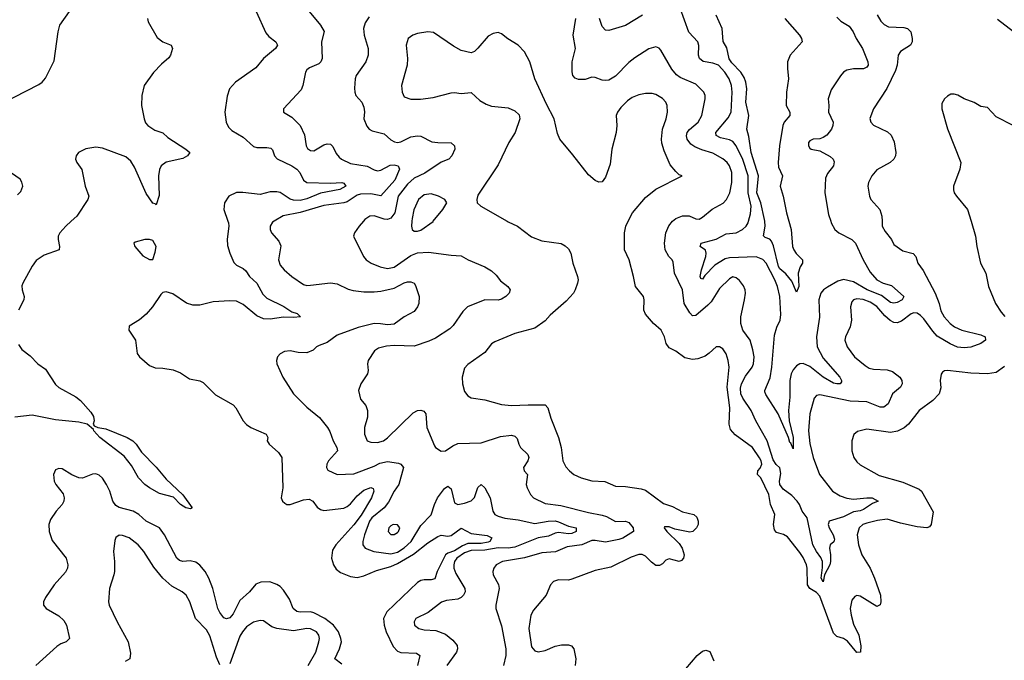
# Model space of a CAD drawing. Header units: inches. Extents: x 1473912 to 1647258, y 640388 to 773423.
# Tile 275 of 420: x 1531976 to 1537850, y 717381 to 721202. Entities that reach past the tile are written whole.
import ezdxf

# ---------------------------------------------------------------- set-up
doc = ezdxf.new("R2010")
doc.units = ezdxf.units.IN
doc.header["$MEASUREMENT"] = 0
doc.layers.add('B5731', color=7, linetype='Continuous')
doc.layers.add('B5732', color=7, linetype='Continuous')

msp = doc.modelspace()

# ---------------------------------------------------------------- linework, layer by layer
at = {"layer": 'B5731', "color": 5}
for points, elevation in [([(1532283.7, 720000), (1532251, 719970), (1532216.3, 719930), (1532206.4, 719910), (1532205, 719890), (1532213, 719850), (1532211.1, 719828.9), (1532121.7, 719798.3), (1532075.3, 719764.7), (1532050, 719732.7), (1531994.6, 719630), (1531990, 719614), (1531990.4, 719590), (1532003.7, 719550), (1532001.7, 719530), (1531969.4, 719470)], 680), ([(1533218.8, 720000), (1533222.2, 719990), (1533224.5, 719970), (1533213.1, 719893.1), (1533215.6, 719855.6), (1533229.3, 719809.3), (1533254.5, 719754.5), (1533270, 719738.7), (1533310, 719717.7), (1533324.7, 719704.7), (1533348, 719670), (1533391, 719630), (1533425.7, 719565.7), (1533450, 719540.8), (1533552.1, 719492.1), (1533599.4, 719459.4), (1533631, 719450), (1533651, 719430), (1533610, 719425), (1533550, 719427.2), (1533470, 719415.3), (1533430, 719417.1), (1533390, 719436.5), (1533310, 719502.6), (1533270, 719522.4), (1533230, 719525.8), (1533130, 719519.8), (1533050, 719498.5), (1533010, 719499.4), (1532970.6, 719510.6), (1532890, 719567.6), (1532850, 719579.3), (1532830, 719575.3), (1532817.5, 719562.5), (1532768.4, 719490), (1532730, 719445.6), (1532690, 719411.6), (1532630, 719373.2), (1532627.3, 719350), (1532667, 719290), (1532676.5, 719210), (1532691.8, 719190), (1532750, 719139.5), (1532784.6, 719124.6), (1532830, 719124), (1532892.7, 719112.7), (1532935.6, 719095.6), (1532990, 719060.3), (1533050, 719047), (1533070, 719037.6), (1533144, 718964), (1533250, 718904.9), (1533266.2, 718886.2), (1533309.1, 718809.1), (1533330, 718788.2), (1533354.8, 718770), (1533446, 718730), (1533457.3, 718710), (1533453, 718690), (1533464.9, 718670), (1533520.5, 718620.5), (1533539.6, 718590), (1533546.3, 718410), (1533537, 718350), (1533543.1, 718330), (1533557.1, 718317.1), (1533570.2, 718310.2), (1533590, 718309.4), (1533670, 718337.7), (1533702.3, 718342.3), (1533725.5, 718330), (1533750, 718294), (1533770, 718279.3), (1533790, 718275), (1533909, 718289), (1533930, 718297.7), (1533950, 718313.8), (1533990, 718361), (1534030, 718396.2), (1534070, 718411), (1534085.1, 718405.1), (1534087.9, 718390), (1534074.5, 718350), (1534013.5, 718246.5), (1533970, 718188.1), (1533861.5, 718070), (1533842.6, 718037.4), (1533837.2, 717990), (1533847.2, 717950), (1533864.2, 717924.2), (1533890, 717903.7), (1533950, 717880.8), (1533990, 717875.5), (1534030, 717884.1), (1534104, 717916), (1534190, 717940.2), (1534230, 717957.2), (1534325.9, 718014.1), (1534410, 718081), (1534470, 718119.8), (1534490, 718126.3), (1534530, 718121), (1534550, 718124.4), (1534610, 718169.1), (1534670, 718138), (1534764.6, 718124.6), (1534792, 718112), (1534780.8, 718090), (1534770, 718085.4), (1534730, 718078.1), (1534650, 718077.4), (1534616.8, 718063.2), (1534570, 718033.8), (1534530, 718020.1), (1534515.6, 718010), (1534465.8, 717910), (1534452.5, 717867.5), (1534430, 717860.6), (1534390, 717861.1), (1534370, 717856.2), (1534350, 717844.5), (1534166.6, 717670), (1534147.4, 717630), (1534150.1, 717590), (1534163, 717550), (1534203.2, 717463.2), (1534230, 717435.5), (1534250, 717428.2), (1534343.2, 717423.2), (1534362.6, 717410), (1534350.1, 717350)], 720), ([(1533493.4, 720000), (1533485.1, 719994.9), (1533470.4, 719970), (1533470.4, 719950), (1533478.7, 719930), (1533521.4, 719881.4), (1533533.3, 719853.3), (1533520.7, 719770), (1533530, 719738.4), (1533554, 719710), (1533599.6, 719670), (1533670, 719623.1), (1533690, 719617.4), (1533710, 719618), (1533830, 719633.1), (1533870, 719625.7), (1533934.9, 719594.9), (1533966.4, 719586.4), (1534030, 719578.5), (1534090, 719578.8), (1534130, 719583.2), (1534210, 719601.3), (1534270, 719632.2), (1534290, 719638.3), (1534310, 719637.6), (1534330.3, 719630.3), (1534336.7, 719616.7), (1534359.3, 719550), (1534356.5, 719510), (1534350.2, 719489.8), (1534330, 719462), (1534270.2, 719429.8), (1534210, 719386.6), (1534170, 719381), (1534128.8, 719388.8), (1534090, 719389.3), (1533994.5, 719365.5), (1533870, 719320.3), (1533810, 719277.3), (1533761.7, 719258.3), (1533746, 719250), (1533726, 719230), (1533690, 719215.6), (1533637.1, 719217.1), (1533590, 719227.3), (1533556.7, 719223.3), (1533530.4, 719209.6), (1533514, 719190), (1533507.3, 719170), (1533510.6, 719150), (1533546.4, 719070), (1533609.3, 718969.3), (1533690, 718890.3), (1533763.7, 718830), (1533812, 718770), (1533825.4, 718745.4), (1533847, 718690), (1533868.5, 718650), (1533872.7, 718630), (1533817.6, 718570), (1533808.4, 718550), (1533805.5, 718530), (1533814.9, 718514.9), (1533870, 718488.5), (1533970, 718494), (1534090, 718538.1), (1534124, 718556), (1534170, 718565.7), (1534236.4, 718556.4), (1534250.2, 718550), (1534265.4, 718530), (1534237.6, 718430), (1534210, 718389.8), (1534176.8, 718323.2), (1534149.5, 718290), (1534076.4, 718230), (1534062.7, 718210), (1534032.9, 718130), (1534023.2, 718090), (1534023.1, 718070), (1534038, 718050), (1534089.6, 718029.6), (1534190, 718016.6), (1534230, 718026.2), (1534270, 718051.5), (1534311.7, 718090), (1534370, 718184.5), (1534430, 718249.1), (1534449.9, 718310.1), (1534469.2, 718350.8), (1534510, 718405.8), (1534530, 718419), (1534550, 718403.8), (1534570, 718319.3), (1534590, 718310.2), (1534630, 718317.6), (1534670, 718332.2), (1534688.6, 718351.4), (1534710, 718412.4), (1534730, 718430.4), (1534750, 718410.5), (1534783.7, 718350), (1534798.4, 718270), (1534810.6, 718250.6), (1534830, 718239.8), (1534870, 718228.4), (1534950, 718219.5), (1535050, 718196.6), (1535129.5, 718210.5), (1535170, 718211.9), (1535190, 718207.5), (1535250, 718180.1), (1535296.4, 718170), (1535295.9, 718150), (1535270, 718136.8), (1535250, 718135.2), (1535190, 718143), (1535170, 718139.2), (1535130, 718120.6), (1535070, 718110.8), (1534930, 718054.9), (1534890, 718050.2), (1534830, 718051.6), (1534750, 718037.9), (1534670, 718036.1), (1534630, 718022.3), (1534584.8, 717990), (1534569.6, 717970), (1534565.1, 717950), (1534565.8, 717930), (1534577.9, 717897.9), (1534631, 717810), (1534633.4, 717790), (1534624, 717770), (1534610, 717755.4), (1534590, 717744.7), (1534522.5, 717737.5), (1534492.2, 717727.8), (1534413.5, 717666.5), (1534339.5, 717630), (1534328.8, 717610), (1534332.2, 717590), (1534356.3, 717570), (1534390, 717561.5), (1534459.2, 717559.2), (1534516.3, 717536.3), (1534560.7, 717500.7), (1534586.5, 717470), (1534588.2, 717450), (1534582.3, 717430), (1534523.6, 717350)], 740), ([(1534027, 720000), (1534000.4, 719970), (1533972.7, 719930), (1533968.4, 719910), (1534027, 719790), (1534042.4, 719770), (1534073.4, 719750), (1534126.9, 719726.9), (1534170, 719718.7), (1534210, 719725.4), (1534310, 719795.7), (1534350, 719810.6), (1534414.7, 719814.7), (1534550, 719796.5), (1534610, 719794.4), (1534650.6, 719770), (1534750, 719727.9), (1534790, 719704), (1534817.6, 719677.6), (1534843.5, 719643.5), (1534887.7, 719610), (1534902, 719590), (1534896.3, 719570), (1534876.3, 719550), (1534850, 719535.8), (1534830, 719529.8), (1534750, 719531.6), (1534648.2, 719490), (1534618.9, 719461.1), (1534561.3, 719378.7), (1534541.4, 719358.6), (1534456.9, 719303.1), (1534416.4, 719283.6), (1534330, 719255.4), (1534210, 719258.5), (1534165, 719255), (1534117.3, 719242.7), (1534093, 719227), (1534055.3, 719170), (1534050.3, 719150), (1534054, 719110), (1534050.3, 719090), (1534010.4, 719030), (1533997.6, 718990), (1534010, 718938.8), (1534041.4, 718901.4), (1534051.8, 718871.8), (1534051.5, 718831.5), (1534033.8, 718770), (1534032.4, 718730), (1534050, 718690.4), (1534070, 718682.7), (1534110, 718680.6), (1534145.6, 718690), (1534170, 718707.7), (1534322.5, 718857.5), (1534350, 718871.5), (1534370, 718873.1), (1534387.7, 718867.7), (1534399.7, 718850), (1534405.5, 718770), (1534450, 718660.5), (1534456.5, 718650), (1534490, 718629), (1534516.4, 718630), (1534559.6, 718660.4), (1534590, 718673.2), (1534730, 718678.5), (1534845.1, 718714.9), (1534910, 718723.2), (1534930, 718718.3), (1534943.5, 718703.5), (1534953.2, 718670), (1534964.4, 718650), (1535007.9, 718607.9), (1535012.7, 718590), (1535007.4, 718570), (1534981.6, 718530), (1534985.5, 718510), (1535005.5, 718490), (1534998, 718430), (1535004.2, 718410), (1535023.1, 718370), (1535041.6, 718350), (1535110, 718315.9), (1535203.3, 718303.3), (1535370, 718261.8), (1535450, 718246.8), (1535477.6, 718237.6), (1535530, 718209.4), (1535590, 718211.6), (1535610, 718203.6), (1535635, 718170), (1535637.6, 718150), (1535574.3, 718110), (1535550, 718100.8), (1535470, 718084.8), (1535410, 718096.1), (1535390, 718094.5), (1535329.7, 718070.3), (1535242.2, 718057.8), (1535172.8, 718027.2), (1535090, 718021), (1534988.4, 717991.6), (1534855.5, 717970), (1534819.5, 717950), (1534803.7, 717930), (1534798, 717910), (1534800.3, 717890), (1534832.2, 717832.2), (1534836.9, 717810), (1534816.5, 717710), (1534816.9, 717690), (1534850, 717586.8), (1534876.5, 717450), (1534875.2, 717410), (1534862, 717350)], 760), ([(1534315.8, 720000), (1534313.6, 719970), (1534317.6, 719950), (1534330, 719940.3), (1534350, 719939.7), (1534370, 719946.4), (1534441.8, 719998.2), (1534443.3, 720000)], 780), ([(1534883.9, 720000), (1534890, 719996.5), (1534944.9, 719970), (1535030, 719907.4), (1535090, 719882.6), (1535206.4, 719866.4), (1535230, 719854), (1535250, 719834.8), (1535263.7, 719810), (1535274.9, 719750), (1535304, 719670), (1535306.8, 719650), (1535302.8, 719630), (1535290.7, 719590), (1535279.1, 719570), (1535236.1, 719523.9), (1535140.2, 719439.8), (1535110, 719406.3), (1535050, 719362.4), (1534930, 719329.8), (1534810, 719280.5), (1534791.6, 719268.4), (1534750, 719217.6), (1534650, 719146), (1534630, 719122.9), (1534615.4, 719070), (1534617.5, 719030), (1534630, 718984.9), (1534650, 718959.3), (1534670, 718947), (1534750, 718934.9), (1534850, 718907.1), (1534910, 718901.1), (1535010, 718905.5), (1535110, 718903.7), (1535127, 718887), (1535145.4, 718825.4), (1535191.2, 718710), (1535206.4, 718650), (1535216.9, 718570), (1535234.4, 718534.4), (1535255.3, 718510), (1535282, 718490), (1535324.9, 718470), (1535390, 718451.3), (1535467.6, 718447.6), (1535530, 718419.1), (1535590, 718417.4), (1535684.4, 718404.4), (1535710, 718396.5), (1535816.7, 718316.7), (1535870, 718298), (1535930, 718266.2), (1535997.3, 718250), (1536014.8, 718234.8), (1536024.2, 718210), (1536023.6, 718190), (1536014.3, 718170), (1535992, 718150), (1535974.6, 718145.4), (1535883.3, 718163.3), (1535850, 718176.2), (1535823.1, 718176.9), (1535820.4, 718170), (1535836.9, 718150), (1535910, 718076.5), (1535928.4, 718050), (1535939.3, 718010), (1535936.5, 717990), (1535924.3, 717975.7), (1535910, 717970.8), (1535850, 717985.3), (1535830, 717977.3), (1535810, 717956.4), (1535792.8, 717947.2), (1535770, 717947), (1535745.4, 717965.4), (1535710, 718002.6), (1535690, 718012.4), (1535670, 718012.4), (1535623.6, 717996.4), (1535503.1, 717936.9), (1535410, 717916), (1535270, 717863.8), (1535250, 717858.8), (1535190, 717859.8), (1535160.4, 717850), (1535143.1, 717830), (1535117.4, 717770), (1535040.4, 717679.6), (1535024.4, 717650), (1535013.2, 717570), (1535030, 717460.5), (1535050, 717438), (1535070, 717431.6), (1535110, 717439.6), (1535170, 717464.6), (1535207.5, 717472.5), (1535250, 717473.4), (1535267.1, 717467.1), (1535281.6, 717450), (1535294.4, 717390), (1535290.4, 717350)], 780), ([(1537850, 719133), (1537801.5, 719098.5), (1537750, 719088.8), (1537650, 719093.1), (1537510.6, 719109.4), (1537493.4, 719106.6), (1537481.1, 719098.9), (1537473.4, 719086.6), (1537467.7, 719050), (1537470, 719006), (1537460.5, 718970), (1537423.8, 718930), (1537342, 718870), (1537278, 718790), (1537251.7, 718768.3), (1537212.2, 718747.8), (1537170, 718739.5), (1537030, 718759.2), (1536974.4, 718745.6), (1536951.7, 718728.3), (1536939.5, 718690), (1536940.3, 718630), (1536951.4, 718591.4), (1536970, 718563.8), (1536990, 718546.4), (1537102.7, 718482.7), (1537244.1, 718444.1), (1537341.8, 718401.8), (1537355.2, 718390), (1537425.5, 718265.5), (1537414.3, 718190), (1537402.7, 718177.3), (1537388.3, 718171.7), (1537330, 718176.6), (1537230, 718198.6), (1537150, 718222), (1537093.9, 718213.9), (1537030, 718198.1), (1537006.7, 718190), (1536983, 718170), (1536971, 718130), (1536979.4, 718070), (1536999.2, 718010), (1537049, 717930), (1537076.1, 717870), (1537110.2, 717770), (1537113.8, 717730), (1537108.3, 717711.7), (1537090, 717702), (1536990, 717763), (1536970, 717767), (1536958.4, 717761.6), (1536940.3, 717739.7), (1536930.3, 717690), (1536936.8, 717650), (1536950, 717597.1), (1536981, 717530), (1536993.2, 717466.8), (1536991.5, 717428.5), (1536970, 717426.6), (1536914.5, 717494.5), (1536890, 717509.9), (1536850, 717523), (1536830, 717542.4), (1536750, 717763.7), (1536730, 717785.4), (1536689.5, 717809.5), (1536675.8, 717830), (1536673.9, 717930), (1536669.9, 717950), (1536650, 717993.1), (1536630, 718024.5), (1536556.5, 718116.5), (1536531.6, 718131.6), (1536490, 718144), (1536479.1, 718159.1), (1536473.8, 718190), (1536481.4, 718250), (1536455.4, 718310), (1536445.8, 718370), (1536396.5, 718470), (1536377.7, 718490), (1536378.8, 718510), (1536393.2, 718526.8), (1536403.9, 718550), (1536399.9, 718570), (1536390, 718588.1), (1536347, 718650), (1536244.7, 718724.7), (1536217.1, 718757.1), (1536209, 718790), (1536213.2, 718886.8), (1536196, 719010), (1536207.8, 719130), (1536202.9, 719170), (1536190, 719209.6), (1536170, 719238), (1536150, 719251.3), (1536130, 719251.6), (1536090, 719212), (1536064.4, 719195.6), (1536021.3, 719178.7), (1535990, 719174.8), (1535944.4, 719184.4), (1535890, 719224.7), (1535850, 719245.6), (1535833, 719270), (1535823.5, 719310), (1535802.6, 719350), (1535756.9, 719390), (1535710, 719444.5), (1535699.1, 719470), (1535700.5, 719530), (1535696.9, 719550), (1535649.8, 719610), (1535638.5, 719670), (1535611.1, 719770), (1535584, 719830), (1535584.2, 719930), (1535591.1, 719970), (1535606.3, 720000)], 780), ([(1537120.2, 720000), (1537121.5, 719970), (1537138.6, 719938.6), (1537177, 719890), (1537190, 719862), (1537244.1, 719824.1), (1537306.8, 719806.8), (1537321.1, 719790), (1537333.4, 719750), (1537365.1, 719705.1), (1537436.9, 719570), (1537460.2, 719510), (1537470, 719466), (1537490.2, 719430), (1537525.8, 719390), (1537552.6, 719370), (1537597.1, 719350), (1537710, 719322.8), (1537734.6, 719310), (1537737.7, 719290), (1537710.3, 719270), (1537650, 719249.1), (1537610, 719243.7), (1537570, 719249.5), (1537527.6, 719267.6), (1537450, 719315), (1537423.2, 719343.2), (1537370, 719417.3), (1537350, 719438.2), (1537330, 719451), (1537310, 719453.5), (1537293.1, 719446.9), (1537237.2, 719402.8), (1537210, 719393), (1537190, 719396.6), (1537168.3, 719408.3), (1537136.5, 719436.5), (1537090, 719491.6), (1537050, 719518), (1537008, 719532), (1536970, 719537.6), (1536950, 719531.3), (1536940.7, 719519.3), (1536931.5, 719488.5), (1536937.2, 719410), (1536934.2, 719390), (1536930, 719369.4), (1536901.5, 719310), (1536898.5, 719290), (1536911.3, 719250), (1536955.6, 719190), (1537018.7, 719138.7), (1537044.1, 719124.1), (1537070, 719117.1), (1537150, 719114.4), (1537183, 719103), (1537227.1, 719070), (1537238.8, 719050), (1537240.2, 719030), (1537230.1, 719009.9), (1537183.6, 718970), (1537156.5, 718910), (1537130, 718890.9), (1537110, 718891.6), (1537030, 718922.4), (1536930, 718926), (1536750, 718964.4), (1536730, 718961.1), (1536716.3, 718943.7), (1536688.6, 718850), (1536680.9, 718750), (1536690, 718674.8), (1536709.4, 718590), (1536747.3, 718490), (1536824.8, 718390), (1536870, 718361.5), (1536910, 718347.6), (1536950, 718341.1), (1537030, 718350.8), (1537062, 718350), (1537097.3, 718330), (1537064.2, 718315.8), (1537010, 718281.1), (1536990, 718273.2), (1536950, 718267.1), (1536890, 718237.4), (1536805.7, 718210), (1536799.6, 718190), (1536805.2, 718170), (1536829.2, 718130), (1536835.9, 718104.1), (1536832.3, 718087.7), (1536810, 718069.3), (1536806, 718050), (1536813.5, 718010), (1536813.5, 717970), (1536808.2, 717950), (1536776.2, 717890), (1536770, 717848.7), (1536757.6, 717870), (1536766.1, 717933.9), (1536764.3, 717970), (1536754.8, 717994.8), (1536729.1, 718029.1), (1536707.6, 718070), (1536674.5, 718230), (1536643.2, 718270), (1536627.4, 718310), (1536614, 718330), (1536583, 718363), (1536530, 718401.6), (1536510, 718429.8), (1536508.3, 718450), (1536515.6, 718495.6), (1536510, 718529.7), (1536488.9, 718548.9), (1536470, 718576.5), (1536435.8, 718690), (1536367.9, 718810), (1536340.2, 718870), (1536290, 718943.9), (1536278.3, 718970), (1536275.7, 719004.3), (1536281.2, 719030), (1536305.3, 719074.7), (1536346.1, 719130), (1536352.8, 719150), (1536357, 719190), (1536350, 719232.7), (1536332.7, 719290), (1536289.8, 719350), (1536277.8, 719390), (1536277.2, 719430), (1536300.3, 719530), (1536305.1, 719570), (1536304.4, 719590), (1536293.7, 719613.7), (1536270, 719646.6), (1536250, 719662.9), (1536230, 719667.6), (1536210, 719656.3), (1536150, 719598), (1536100.2, 719519.8), (1536081.8, 719498.2), (1536010, 719436.8), (1535990, 719435.3), (1535973.8, 719453.8), (1535939.8, 719510), (1535929.9, 719590), (1535881.3, 719690), (1535875.3, 719755.3), (1535869, 719769), (1535848.5, 719790), (1535826.5, 719830), (1535822.9, 719870), (1535830.6, 719930), (1535847.8, 719972.2), (1535869.8, 720000)], 760), ([(1536813.9, 720000), (1536817.1, 719990), (1536838, 719950), (1536862, 719930), (1536939.5, 719890), (1536961.1, 719870), (1537008.3, 719770), (1537050, 719695.8), (1537089.1, 719650), (1537128, 719630), (1537177.3, 719617.3), (1537250.2, 719550), (1537239.6, 719530), (1537210, 719514.6), (1537190, 719510.6), (1537170, 719515.4), (1537116.9, 719556.9), (1537030.6, 719590), (1536950, 719639.1), (1536890, 719651.7), (1536857.2, 719642.8), (1536794, 719606), (1536771.9, 719590), (1536755, 719570), (1536742.7, 719530), (1536747.9, 719427.9), (1536730.1, 719310), (1536734.1, 719250), (1536770, 719182.4), (1536869, 719070), (1536878.9, 719050), (1536878, 719042), (1536870.2, 719029.8), (1536850, 719029.1), (1536830, 719034.6), (1536770, 719069.4), (1536690, 719132.8), (1536650, 719151.8), (1536630, 719149.8), (1536610, 719137), (1536590, 719114.4), (1536578.7, 719090), (1536570.6, 719050), (1536570.1, 718950), (1536561.7, 718870), (1536566.5, 718810), (1536590.1, 718709.9), (1536590, 718642.7), (1536576.6, 718676.6), (1536570, 718680.9), (1536563.2, 718710), (1536501.4, 718850), (1536426.4, 718966.4), (1536422, 718982), (1536420.9, 718990), (1536453.6, 719066.4), (1536463.4, 719130), (1536479.1, 719320.9), (1536492.2, 719367.8), (1536511.9, 719410), (1536516.8, 719443.2), (1536510.3, 719550.3), (1536496.4, 719610), (1536481.5, 719650), (1536430, 719749.1), (1536410, 719772.5), (1536370, 719788), (1536210, 719782.5), (1536184.5, 719775.5), (1536122.2, 719737.8), (1536063.5, 719676.5), (1536050, 719653.6), (1536039, 719659), (1536036.3, 719670), (1536042.7, 719710), (1536069.8, 719789.8), (1536071.9, 719810), (1536066.3, 719826.3), (1536035.1, 719850), (1536042, 719870), (1536130, 719892.8), (1536190, 719924.1), (1536250, 719930.9), (1536288.5, 719950), (1536309.8, 719970), (1536321.4, 719990), (1536324.1, 720000)], 740), ([(1536564.3, 720000), (1536577.5, 719950), (1536587.1, 719850), (1536593.4, 719830), (1536608.3, 719808.3), (1536646, 719770), (1536644.9, 719750), (1536631.9, 719728.1), (1536619.1, 719690), (1536624.4, 719610), (1536610, 719577.2), (1536582.3, 719642.3), (1536546.4, 719686.4), (1536510, 719715.1), (1536502.1, 719730), (1536472.6, 719852.6), (1536461.1, 719881.1), (1536450, 719893.3), (1536423.3, 719903.3), (1536413.1, 719913.1), (1536423.2, 719970), (1536420.9, 720000)], 720), ([(1537651.5, 720000), (1537678.7, 719910), (1537685.3, 719850), (1537708.5, 719750), (1537738.7, 719690), (1537754.4, 719610), (1537796.4, 719510), (1537830, 719457.3), (1537851.9, 719431.9)], 780), ([(1531970, 719264.9), (1531990, 719234.9), (1532037.8, 719197.8), (1532084.6, 719150), (1532130, 719116.9), (1532190, 719025.6), (1532210, 719008.5), (1532311.5, 718951.5), (1532339.1, 718930), (1532400.2, 718860.2), (1532415.9, 718835.9), (1532420.4, 718810), (1532414.8, 718790), (1532419.6, 718779.6), (1532442, 718770), (1532490, 718761.8), (1532617.3, 718710), (1532650.4, 718690), (1532670.5, 718670), (1532702.8, 718622.8), (1532790, 718532.4), (1532850, 718460.7), (1532950, 718367.3), (1533004.7, 718290), (1532995.2, 718284.8), (1532966.6, 718290), (1532936.3, 718310), (1532893.9, 718353.9), (1532810, 718376), (1532750, 718408.8), (1532722.4, 718430), (1532684.9, 718470), (1532643.5, 718543.5), (1532598.9, 718598.9), (1532453.8, 718710), (1532418, 718750), (1532417.5, 718757.5), (1532379, 718790), (1532330, 718800.4), (1532190, 718814.8), (1532050, 718842.7), (1531948.2, 718831.8)], 680), ([(1533898.3, 717358.3), (1533856.9, 717390), (1533884.2, 717450), (1533895, 717490), (1533892.8, 717510), (1533878, 717550), (1533848.7, 717590), (1533796.8, 717630), (1533730, 717664.8), (1533710, 717669.9), (1533650, 717667.6), (1533630, 717671.8), (1533608.5, 717690), (1533585.6, 717745.6), (1533550, 717799.1), (1533530, 717820.4), (1533510, 717833.7), (1533468.7, 717848.7), (1533413.8, 717846.2), (1533384.6, 717835.4), (1533347.7, 717790), (1533290, 717736.8), (1533250, 717658.7), (1533230, 717634.6), (1533210, 717627.4), (1533194.9, 717634.9), (1533170, 717665.7), (1533158.5, 717690), (1533128.5, 717808.5), (1533104.2, 717870), (1533082.9, 717910), (1533050, 717948.7), (1533026.5, 717966.5), (1532994, 717974), (1532950, 717970.5), (1532930, 717976.5), (1532913.5, 717990), (1532839.8, 718130), (1532809.8, 718170), (1532730, 718211.2), (1532686, 718250), (1532653.5, 718270), (1532570, 718292.9), (1532550, 718304.1), (1532531.5, 718330), (1532513.1, 718390), (1532493.8, 718430), (1532470, 718466.5), (1532450, 718485), (1532430, 718492.8), (1532410, 718491.9), (1532350, 718468), (1532330, 718468.8), (1532287.3, 718487.3), (1532230, 718523.6), (1532210, 718525.6), (1532190, 718517), (1532178, 718490), (1532182.8, 718450), (1532191.5, 718430), (1532234.7, 718374.7), (1532242.5, 718350), (1532240.2, 718330), (1532230.2, 718310), (1532192.9, 718270), (1532159.4, 718220.6), (1532150.9, 718190), (1532151.6, 718150), (1532170, 718096), (1532252.7, 717990), (1532264.4, 717950), (1532261.3, 717930), (1532250, 717906), (1532181.3, 717830), (1532130, 717756.2), (1532118, 717730), (1532117.6, 717710), (1532133.4, 717690), (1532210, 717646.3), (1532239.1, 717619.1), (1532255.6, 717590), (1532272.7, 717510), (1532253.4, 717490), (1532221.7, 717478.3), (1532197.8, 717462.2), (1532072.7, 717350)], 720), ([(1533170, 717354), (1533150, 717399.8), (1533110, 717526.6), (1533090, 717562.6), (1533025.1, 717630), (1532990.9, 717730), (1532968.9, 717768.9), (1532944.5, 717790), (1532883.1, 717823.1), (1532831, 717871), (1532775.6, 717935.6), (1532716.4, 718030), (1532682.6, 718070), (1532630, 718110.9), (1532590, 718125.6), (1532570, 718126.6), (1532550, 718114), (1532544.4, 718095.6), (1532535.3, 718030), (1532541.7, 717970), (1532540.9, 717910), (1532538.3, 717890), (1532511.8, 717810), (1532506.7, 717730), (1532510.4, 717710), (1532557.7, 717610), (1532623.6, 717490), (1532636.7, 717423.3), (1532632.7, 717390), (1532605.7, 717374.3)], 740), ([(1533697.9, 717350), (1533742.5, 717430), (1533761.2, 717490), (1533763.8, 717510), (1533759.8, 717530), (1533746, 717550), (1533710, 717567.5), (1533690, 717570.5), (1533610, 717557.2), (1533510.9, 717570.9), (1533481.1, 717581.1), (1533430, 717615.6), (1533410, 717618), (1533370, 717608.4), (1533330, 717580.9), (1533304.4, 717550), (1533290, 717524), (1533230, 717358.9)], 740), ([(1535950, 717330.4), (1536017.7, 717410), (1536050, 717435.2), (1536070, 717442), (1536093.4, 717433.4), (1536117.8, 717377.8)], 780)]:
    msp.add_lwpolyline(points, dxfattribs=dict(at, elevation=elevation))
for points, elevation in [([(1532750, 719891.8), (1532722, 719890), (1532664.5, 719875.5), (1532658, 719870), (1532662.8, 719850), (1532710, 719794), (1532750, 719771), (1532770, 719772), (1532784.2, 719815.8), (1532789.6, 719850), (1532770, 719885.6)], 720), ([(1534204.9, 718190), (1534190, 718183.1), (1534177.7, 718170), (1534174.6, 718150), (1534190, 718132), (1534210, 718131.6), (1534230, 718143.2), (1534236.8, 718150), (1534243.1, 718170), (1534230, 718189.6)], 760)]:
    msp.add_lwpolyline(points, close=True, dxfattribs=dict(at, elevation=elevation))
at = {"layer": 'B5732', "color": 5}
for points, elevation in [([(1533654, 721310), (1533770.4, 721170), (1533791.7, 721131.7), (1533776.1, 721070), (1533779.6, 720970), (1533772.4, 720950), (1533761.2, 720938.8), (1533704.5, 720915.5), (1533690, 720903.7), (1533681.3, 720890), (1533665.2, 720810), (1533655.8, 720784.2), (1533550.8, 720670), (1533550.8, 720650), (1533600.4, 720620.4), (1533650.3, 720570), (1533676.1, 720516.1), (1533684.9, 720450), (1533693.9, 720433.9), (1533710, 720422), (1533730, 720419.1), (1533790, 720455.2), (1533810, 720461.1), (1533830, 720459.3), (1533845.1, 720445.1), (1533863.7, 720403.7), (1533881.1, 720381.1), (1533895.5, 720370), (1533950, 720344.5), (1534048.3, 720328.3), (1534090, 720305.8), (1534110, 720300.9), (1534130, 720304.5), (1534186.4, 720333.6), (1534210, 720336.1), (1534234, 720330), (1534242, 720310), (1534214.9, 720245.1), (1534130, 720151.9), (1534070, 720163.9), (1534010, 720161), (1533990, 720154.7), (1533930, 720116), (1533910, 720109.9), (1533790, 720093.2), (1533650, 720051.9), (1533547.1, 720032.9), (1533493.4, 720000)], 740), ([(1531870, 720702.4), (1532090, 720815.8), (1532110.4, 720829.6), (1532130, 720854), (1532182.6, 720957.4), (1532206.2, 721130), (1532216.7, 721170), (1532274, 721250)], 680), ([(1533386, 721250), (1533444.1, 721124.1), (1533462.2, 721102.2), (1533503.8, 721070), (1533513.7, 721050), (1533503.1, 721030), (1533430.3, 720970), (1533385.1, 720914.9), (1533263.6, 720830), (1533228.3, 720790), (1533213.3, 720746.7), (1533199, 720650), (1533208.1, 720590), (1533221, 720561), (1533241.3, 720541.3), (1533310, 720502.2), (1533370, 720445.5), (1533390, 720438.8), (1533450, 720440.1), (1533475, 720435), (1533485.2, 720425.2), (1533496.9, 720390), (1533511.5, 720371.5), (1533599.6, 720330), (1533630, 720310.9), (1533647.8, 720290), (1533670, 720244.6), (1533690, 720230.2), (1533830, 720226), (1533898, 720230), (1533910, 720226), (1533922, 720210), (1533886.7, 720190), (1533770, 720167.4), (1533690, 720134.4), (1533650, 720123.7), (1533610, 720124.7), (1533590, 720130.9), (1533530, 720170.4), (1533510, 720175.7), (1533470, 720175.9), (1533410, 720159.6), (1533308.2, 720171.8), (1533270, 720170.6), (1533223.8, 720150), (1533198.4, 720110), (1533194.9, 720070), (1533218.8, 720000)], 720), ([(1536324.1, 720000), (1536336, 720044), (1536338.7, 720090), (1536322.4, 720170), (1536322.1, 720270), (1536290, 720368.2), (1536250, 720449.8), (1536230, 720475.4), (1536210, 720486.1), (1536156.7, 720496.7), (1536130.8, 720510.8), (1536128.9, 720530), (1536202.6, 720617.4), (1536219.4, 720650), (1536226.7, 720770), (1536221.5, 720810), (1536207.8, 720850), (1536182.8, 720890), (1536143.9, 720930), (1536110, 720943.7), (1536052.3, 720952.3), (1536030.9, 720970), (1536024.8, 720990), (1536027.9, 721047.9), (1536022.3, 721070), (1535968.3, 721128.3), (1535916.9, 721270)], 740), ([(1532738.2, 721210), (1532743.6, 721190), (1532796.2, 721096.2), (1532830, 721069.1), (1532880.7, 721050), (1532888.4, 721030), (1532875.6, 720990), (1532865.4, 720974.6), (1532822.5, 720937.5), (1532773.8, 720886.2), (1532719.5, 720810), (1532705.3, 720750), (1532703.6, 720690), (1532718.5, 720610), (1532727.6, 720587.6), (1532741.3, 720570), (1532782.6, 720542.6), (1532830, 720527), (1532859.1, 720499.1), (1532968.2, 720430), (1532990.4, 720410), (1532977.4, 720390), (1532950, 720375), (1532850, 720352.2), (1532820.7, 720330), (1532810.8, 720309.2), (1532804, 720270), (1532807.3, 720152.7), (1532790, 720097.2), (1532783.9, 720103.9), (1532770, 720108), (1532730, 720165.6), (1532661.5, 720321.5), (1532638.7, 720358.7), (1532610, 720384.9), (1532470, 720434.8), (1532430, 720440.7), (1532370, 720432.7), (1532328, 720410), (1532312.3, 720390), (1532309.4, 720370), (1532317.8, 720350), (1532347.7, 720307.7), (1532366.7, 720210), (1532389.4, 720150), (1532381.9, 720130), (1532316.4, 720030), (1532283.7, 720000)], 680), ([(1534060, 721220), (1534037, 721183), (1534027.2, 721150), (1534030.2, 721110), (1534055.3, 721030), (1534054, 720990), (1534040.4, 720950), (1533984.2, 720870), (1533978, 720850), (1533974, 720794), (1533974.9, 720770), (1533982, 720750), (1534017.1, 720710), (1534030, 720681), (1534033, 720653), (1534029, 720610), (1534047.5, 720567.5), (1534061.3, 720550), (1534078.8, 720538.8), (1534150, 720520.3), (1534190, 720485.3), (1534212.8, 720472.8), (1534230, 720468.9), (1534250, 720473.1), (1534310, 720502.7), (1534350.2, 720510.2), (1534370, 720507.4), (1534434, 720474), (1534470.7, 720469.3), (1534550, 720468.5), (1534570, 720450.5), (1534571.3, 720430), (1534554.7, 720390), (1534535.8, 720370), (1534490, 720352.9), (1534392.7, 720287.3), (1534330, 720256.9), (1534290, 720221.3), (1534234.7, 720150), (1534213.3, 720050), (1534190, 720018.5), (1534170, 720010.6), (1534150, 720012.8), (1534090, 720032.4), (1534065.5, 720030), (1534035.8, 720010), (1534027, 720000)], 760), ([(1535869.8, 720000), (1535870, 720000.2), (1535890, 720015.8), (1535930, 720032.6), (1535970, 720031.3), (1536010, 720014.9), (1536030, 720012.9), (1536050, 720023.6), (1536107.5, 720072.5), (1536172.9, 720107.1), (1536193.1, 720130), (1536212.7, 720170), (1536224, 720230), (1536224, 720290), (1536210.5, 720330), (1536196.5, 720350), (1536171.4, 720371.4), (1536110, 720406.3), (1536045.3, 720425.3), (1536003.9, 720443.9), (1535980.2, 720460.2), (1535957.3, 720490), (1535952.9, 720510), (1535958, 720530), (1535972.2, 720547.8), (1536022.6, 720590), (1536044.5, 720630), (1536065.6, 720730), (1536064.8, 720750), (1536056.9, 720770), (1536010, 720817.2), (1535916.6, 720856.6), (1535893.3, 720873.3), (1535866.6, 720906.6), (1535800.2, 721020.2), (1535790, 721032.4), (1535770, 721039.8), (1535730, 721028.6), (1535644.9, 720975.1), (1535610, 720946.9), (1535530, 720865.7), (1535490, 720842), (1535470, 720838.7), (1535450, 720841.6), (1535410, 720857), (1535390, 720858.4), (1535350, 720845.4), (1535310, 720844.8), (1535290, 720853), (1535275.4, 720870), (1535270.9, 720890.9), (1535272.8, 720950), (1535290.8, 721030.8), (1535277.6, 721110), (1535292.9, 721210)], 760), ([(1535691.1, 721228.9), (1535590, 721168.2), (1535490, 721137.4), (1535470, 721140.5), (1535450, 721161.6), (1535434, 721210)], 740), ([(1536420.9, 720000), (1536420.1, 720010), (1536397.8, 720110), (1536374.1, 720170), (1536383.2, 720270), (1536339.9, 720410), (1536325.6, 720505.6), (1536314.4, 720550), (1536326.6, 720630), (1536308.5, 720710), (1536313.3, 720790), (1536308.6, 720828.6), (1536297.8, 720857.8), (1536278.2, 720890), (1536225.1, 720945.1), (1536208.9, 720968.9), (1536194.1, 721034.1), (1536172.3, 721072.3), (1536165.7, 721150), (1536131.6, 721230)], 720), ([(1536540.2, 721210), (1536628.4, 721110), (1536639.3, 721090), (1536643, 721070), (1536571.4, 720990), (1536556.5, 720950), (1536555.9, 720910), (1536563.2, 720850), (1536550.2, 720769.8), (1536547.7, 720690), (1536570.2, 720650), (1536570.2, 720630), (1536537.4, 720590), (1536529.2, 720570.8), (1536507.9, 720450), (1536500.1, 720350), (1536503.2, 720323.2), (1536527.3, 720270), (1536512.7, 720210), (1536531, 720150), (1536551.1, 720050), (1536564.3, 720000)], 720), ([(1536850, 721217.1), (1536873.7, 721193.7), (1536923.5, 721163.5), (1536947.7, 721130), (1536966.2, 721090), (1537004.6, 721030), (1537036.5, 720950), (1537037.2, 720930), (1537030, 720919.7), (1537010, 720908.3), (1536950, 720908.7), (1536910, 720900.5), (1536890.2, 720889.8), (1536872.2, 720867.8), (1536816.7, 720783.3), (1536799.5, 720730), (1536803.7, 720690), (1536801.7, 720650), (1536827.9, 720590), (1536826.9, 720570), (1536819.6, 720550), (1536790, 720512.4), (1536770, 720499.1), (1536750, 720491), (1536710, 720489.4), (1536690, 720479.5), (1536682.4, 720470), (1536682.4, 720450), (1536690, 720434.8), (1536698, 720430), (1536750, 720419.3), (1536810, 720385.3), (1536828.4, 720370), (1536834.9, 720354.9), (1536831.6, 720330), (1536795.8, 720284.2), (1536783.4, 720256.6), (1536779, 720170), (1536800.7, 720040.7), (1536813.9, 720000)], 740), ([(1537091.4, 721231.4), (1537113.5, 721193.5), (1537133.3, 721173.3), (1537159.8, 721159.8), (1537250, 721155.6), (1537272.7, 721150), (1537292.6, 721130), (1537300.8, 721090), (1537299.6, 721070), (1537290.3, 721050), (1537230, 721012.4), (1537216.9, 720990), (1537210.2, 720930), (1537201, 720899), (1537149.2, 720790.8), (1537070.2, 720669.8), (1537048.3, 720611.7), (1537053.4, 720590), (1537070, 720573.4), (1537153.4, 720533.4), (1537174.1, 720514.1), (1537192.7, 720472.7), (1537202.6, 720410), (1537201.1, 720390), (1537190, 720369.6), (1537168.4, 720350), (1537090, 720306), (1537059.6, 720270), (1537039.6, 720230), (1537036, 720210), (1537045.5, 720150), (1537053.8, 720130), (1537106.7, 720070), (1537119, 720030), (1537120.2, 720000)], 760), ([(1537904.7, 721130), (1537810, 721203.1)], 760), ([(1535606.3, 720000), (1535631.6, 720050), (1535710, 720141.1), (1535770, 720190.3), (1535928, 720270), (1535910, 720277.2), (1535890, 720295.6), (1535857.2, 720337.2), (1535820, 720420), (1535806.2, 720466.2), (1535804.2, 720490), (1535810.5, 720549.5), (1535832.1, 720610), (1535840.6, 720650), (1535839.3, 720690), (1535830.6, 720710.6), (1535810, 720731.1), (1535770, 720755.3), (1535750, 720761.4), (1535710, 720762.2), (1535670, 720754.8), (1535630, 720738), (1535602.1, 720717.9), (1535561.8, 720678.2), (1535541.9, 720650), (1535535, 720630), (1535538.2, 720570), (1535535, 720530), (1535508.8, 720430), (1535499, 720341), (1535470, 720262), (1535450, 720235.3), (1535430, 720233.2), (1535410, 720242.7), (1535370, 720276), (1535276.8, 720396.8), (1535197.3, 720490), (1535183.4, 720523.4), (1535165, 720610), (1535118.1, 720698.1), (1535048.5, 720850), (1535018.5, 720950), (1534986.8, 721010), (1534950, 721050.9), (1534887.8, 721087.8), (1534850, 721118.3), (1534830, 721124.7), (1534799.9, 721120.1), (1534770, 721102.9), (1534710, 721031.3), (1534690, 721011.6), (1534670, 721003.6), (1534610, 721018.9), (1534563.3, 721043.3), (1534445.6, 721125.6), (1534410, 721128.7), (1534350, 721119.8), (1534320.7, 721110), (1534293, 721090), (1534280.9, 721050), (1534289.2, 720970), (1534287.1, 720930), (1534253.7, 720810), (1534257, 720770), (1534270, 720742), (1534308.9, 720728.9), (1534367.4, 720727.4), (1534442.2, 720737.8), (1534550, 720766.4), (1534570, 720768.2), (1534610, 720761.6), (1534670, 720768), (1534720.2, 720720.2), (1534758.4, 720698.4), (1534790, 720686.7), (1534890, 720676.1), (1534930, 720658.3), (1534955.3, 720635.3), (1534959.6, 720610), (1534931.3, 720530), (1534893.8, 720470), (1534830, 720335.6), (1534710, 720155.1), (1534703.6, 720130), (1534706, 720110), (1534727.3, 720090), (1534883.9, 720000)], 780), ([(1537902, 720570), (1537801.8, 720621.8), (1537750, 720679), (1537710, 720685.2), (1537670, 720709), (1537610, 720729.2), (1537571.9, 720751.9), (1537550, 720758), (1537530, 720758), (1537510, 720746.6), (1537493.4, 720730), (1537477.1, 720702.9), (1537476.4, 720670), (1537510, 720551), (1537590.4, 720350), (1537584.4, 720310), (1537546.4, 720210), (1537546.6, 720186.6), (1537550.6, 720170), (1537564.9, 720150), (1537630.4, 720070), (1537651.5, 720000)], 780), ([(1531962.6, 720157.4), (1531983.5, 720176.5), (1531994.8, 720210), (1531990, 720233.6), (1531978.3, 720250), (1531927.3, 720287.3)], 680), ([(1534443.3, 720000), (1534501.1, 720070), (1534524.5, 720110), (1534512.3, 720130), (1534474, 720150), (1534430, 720163.8), (1534390, 720156.5), (1534356.1, 720130), (1534328.2, 720068.2), (1534317, 720017), (1534315.8, 720000)], 780)]:
    msp.add_lwpolyline(points, dxfattribs=dict(at, elevation=elevation))

doc.saveas('drawing.dxf')
